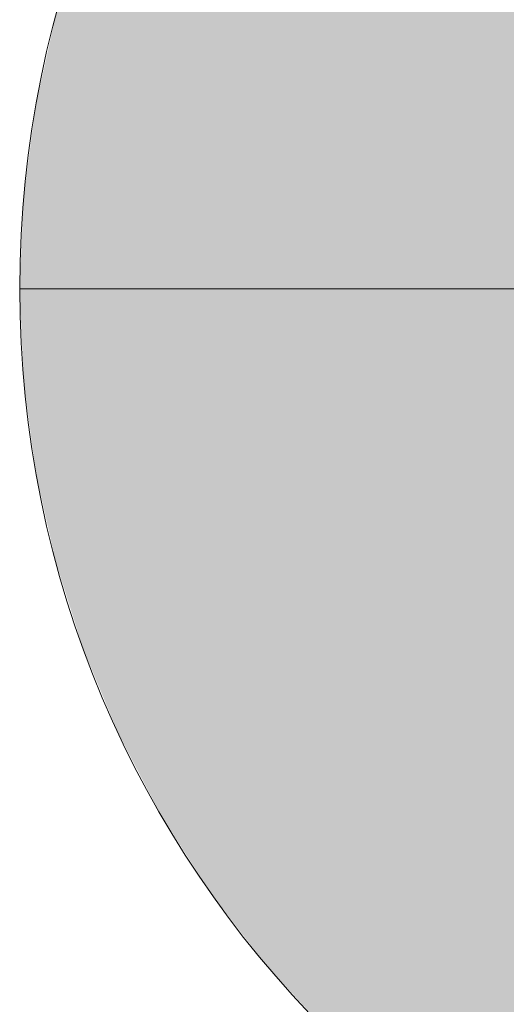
# Model space of a CAD drawing. Header units: millimetres. Extents: x 2 to 902, y -447 to 199.
# Tile 1004 of 1056: x 69.812 to 70.264, y 187.659 to 188.572. Entities that reach past the tile are written whole.
import ezdxf

# ---------------------------------------------------------------- set-up
doc = ezdxf.new("R2010")
doc.units = ezdxf.units.MM
doc.header["$MEASUREMENT"] = 0
doc.layers.add('AF-Indicação coluna', color=5, linetype='Continuous', lineweight=13)

msp = doc.modelspace()

# ---------------------------------------------------------------- hatches: boundary and pattern name
at = {"layer": 'AF-Indicação coluna', "linetype": 'Continuous'}
msp.add_hatch(color=161, dxfattribs=at).paths.add_polyline_path([(71.76046, 188.32243), (71.75675, 188.40732), (71.74566, 188.49157), (71.72727, 188.57453), (71.70172, 188.65557), (71.6692, 188.73407), (71.62996, 188.80945), (71.5843, 188.88111), (71.53258, 188.94853), (71.47517, 189.01118), (71.41252, 189.06858), (71.3451, 189.12031), (71.27344, 189.16597), (71.19807, 189.20521), (71.11956, 189.23772), (71.03852, 189.26328), (70.95556, 189.28167), (70.87131, 189.29276), (70.78642, 189.29647), (70.70153, 189.29276), (70.61728, 189.28167), (70.53432, 189.26328), (70.45328, 189.23772), (70.37477, 189.20521), (70.2994, 189.16597), (70.22774, 189.12031), (70.16032, 189.06858), (70.09767, 189.01118), (70.04026, 188.94853), (69.98854, 188.88111), (69.94288, 188.80945), (69.90364, 188.73407), (69.87113, 188.65557), (69.84557, 188.57453), (69.82718, 188.49157), (69.81609, 188.40732), (69.81238, 188.32243), (69.81609, 188.23754), (69.82718, 188.15329), (69.84557, 188.07033), (69.87113, 187.98929), (69.90364, 187.91078), (69.94288, 187.83541), (69.98854, 187.76374), (70.04026, 187.69633), (70.09767, 187.63368), (70.16032, 187.57627), (70.22774, 187.52454), (70.2994, 187.47889), (70.37477, 187.43965), (70.45328, 187.40713), (70.53432, 187.38158), (70.61728, 187.36319), (70.70153, 187.3521), (70.78642, 187.34839), (70.87131, 187.3521), (70.95556, 187.36319), (71.03852, 187.38158), (71.11956, 187.40713), (71.19807, 187.43965), (71.27344, 187.47889), (71.3451, 187.52454), (71.41252, 187.57627), (71.47517, 187.63368), (71.53258, 187.69633), (71.5843, 187.76374), (71.62996, 187.83541), (71.6692, 187.91078), (71.70172, 187.98929), (71.72727, 188.07033), (71.74566, 188.15329), (71.75675, 188.23754)])

# ---------------------------------------------------------------- linework, layer by layer
at = {"layer": 'AF-Indicação coluna'}
msp.add_line((69.81238, 188.32243), (71.76046, 188.32243), dxfattribs=at)
msp.add_circle((70.78642, 188.32243), 0.97404, dxfattribs=at)
msp.add_circle((70.78642, 188.32243), 0.97404, dxfattribs=at)

doc.saveas('drawing.dxf')
